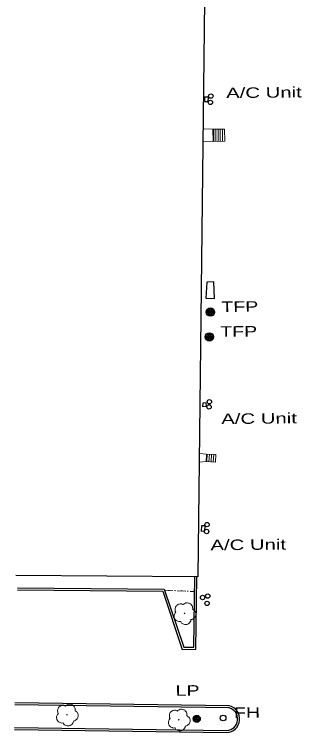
# Model space of a CAD drawing. Extents: x 2362213 to 2366494, y 6968794 to 6978110.
# Drawn here: x 2363854.7 to 2363986.4, y 6974637.5 to 6974966.6 of the extents above; entities that cross this region are included whole.
import ezdxf

# ---------------------------------------------------------------- set-up
doc = ezdxf.new("R2010")
doc.units = 0
doc.header["$LTSCALE"] = 1.9
doc.linetypes.add('DOTTED', pattern=[1.5, 0.3, -1.2])
for name, color, linetype, lineweight in [('11', 7, 'Continuous', 25), ('13', 7, 'Continuous', 13), ('15', 7, 'Continuous', 13), ('16', 7, 'Continuous', 13), ('2', 7, 'Continuous', 25), ('20', 7, 'Continuous', 25), ('23', 7, 'Continuous', 25), ('29', 7, 'Continuous', 13)]:
    doc.layers.add(name, color=color, linetype=linetype, lineweight=lineweight)

msp = doc.modelspace()

# ---------------------------------------------------------------- linework, layer by layer
at = {"layer": '11'}
msp.add_lwpolyline([(2363859.195, 6975159.148), (2363944.003, 6975157.727), (2363938.825, 6974708.955), (2363855.325, 6974709.56)], dxfattribs=at)
at = {"layer": '13', "linetype": 'DOTTED'}
msp.add_line((2363937.25, 6974702.15), (2363923.524, 6974702.779), dxfattribs=at)
at = {"layer": '13'}
for p, q in [((2363927.256, 6974702.605), (2363923.524, 6974702.779)), ((2363933.249, 6974702.332), (2363929.257, 6974702.514)), ((2363937.25, 6974702.15), (2363935.249, 6974702.241))]:
    msp.add_line(p, q, dxfattribs=at)
at = {"layer": '15'}
for p, q in [((2363945.713, 6974914.041), (2363941.191, 6974914.098)), ((2363945.757, 6974908.43), (2363941.127, 6974908.206)), ((2363942.81, 6974765.166), (2363939.478, 6974765.344)), ((2363942.593, 6974761.674), (2363939.425, 6974761.424))]:
    msp.add_line(p, q, dxfattribs=at)
at = {"layer": '16'}
for p, q in [((2363951.033, 6974914.082), (2363945.713, 6974914.041)), ((2363945.757, 6974908.43), (2363945.713, 6974914.041)), ((2363946.077, 6974908.433), (2363946.033, 6974914.044)), ((2363947.077, 6974908.443), (2363947.033, 6974914.054)), ((2363948.076, 6974908.452), (2363948.033, 6974914.063)), ((2363949.077, 6974908.452), (2363949.033, 6974914.063)), ((2363950.076, 6974908.461), (2363950.033, 6974914.072)), ((2363951.076, 6974908.471), (2363951.033, 6974914.082)), ((2363951.076, 6974908.471), (2363945.757, 6974908.43)), ((2363942.81, 6974765.166), (2363942.593, 6974761.674)), ((2363947.073, 6974764.906), (2363942.81, 6974765.166)), ((2363943.08, 6974765.158), (2363942.863, 6974761.667)), ((2363944.081, 6974765.088), (2363943.864, 6974761.596)), ((2363945.082, 6974765.027), (2363944.865, 6974761.536)), ((2363946.073, 6974764.967), (2363945.856, 6974761.475)), ((2363947.073, 6974764.906), (2363946.857, 6974761.415)), ((2363946.857, 6974761.415), (2363942.593, 6974761.674))]:
    msp.add_line(p, q, dxfattribs=at)
at = {"layer": '2'}
for p, q in [((2363953.179, 6974649.849), (2363854.941, 6974651.194)), ((2363953.168, 6974648.889), (2363854.93, 6974650.234)), ((2363854.668, 6974638.901), (2363952.017, 6974637.507)), ((2363854.679, 6974639.861), (2363952.028, 6974638.468))]:
    msp.add_line(p, q, dxfattribs=at)
for points in [[(2363856.119, 6974702.927), (2363922.658, 6974702.341), (2363931.663, 6974675.615), (2363937.851, 6974675.804), (2363938.305, 6974708.96)], [(2363856.13, 6974703.887), (2363923.349, 6974703.297), (2363932.344, 6974676.592), (2363936.902, 6974676.735), (2363937.346, 6974708.971)]]:
    msp.add_lwpolyline(points, dxfattribs=at)
for radius in [5.304, 6.264]:
    msp.add_arc((2363951.696, 6974643.763), radius, 272.93178, 76.30615, dxfattribs=at)
at = {"layer": '20'}
for centre, radius in [((2363944.541, 6974830.196), 1.9), ((2363944.541, 6974830.196), 1.442), ((2363944.541, 6974830.196), 0.973), ((2363944.541, 6974830.196), 0.539), ((2363944.541, 6974830.196), 0.192), ((2363944.029, 6974818.83), 1.9), ((2363944.029, 6974818.83), 1.442), ((2363944.029, 6974818.83), 0.973), ((2363944.029, 6974818.83), 0.539), ((2363944.029, 6974818.83), 0.192), ((2363938.296, 6974643.827), 1.6), ((2363938.296, 6974643.827), 1.3), ((2363938.296, 6974643.827), 1), ((2363938.296, 6974643.827), 0.539), ((2363950.373, 6974644.212), 1.3), ((2363938.296, 6974643.827), 0.192)]:
    msp.add_circle(centre, radius, dxfattribs=at)
at = {"layer": '23'}
for points in [[(2363943.692, 6974928.701), (2363941.893, 6974928.604), (2363941.792, 6974926.684), (2363943.562, 6974926.611)], [(2363946.08, 6974844.011), (2363942.839, 6974843.96), (2363942.49, 6974836.526), (2363946.432, 6974836.463)], [(2363942.627, 6974788.585), (2363940.997, 6974788.529), (2363940.982, 6974786.96), (2363942.721, 6974787.027)], [(2363942.063, 6974732.257), (2363940.432, 6974732.301), (2363940.266, 6974729.82), (2363942.005, 6974729.926)]]:
    msp.add_lwpolyline(points, close=True, dxfattribs=at)
for centre in [(2363944.556, 6974926.27), (2363944.729, 6974929.162), (2363944.072, 6974789.129), (2363943.945, 6974786.758)]:
    msp.add_circle(centre, 1, dxfattribs=at)
at = {"layer": '29', "lineweight": 25}
for centre in [(2363942.998, 6974732.836), (2363942.778, 6974729.664), (2363940.956, 6974699.425), (2363943.31, 6974700.058), (2363943.022, 6974696.745)]:
    msp.add_circle(centre, 1, dxfattribs=at)
at = {"layer": '29'}
for centre in [(2363932.675, 6974692.126), (2363878.785, 6974645.681), (2363930.049, 6974643.389)]:
    msp.add_circle(centre, 0.1, dxfattribs=at)
for points in [[(2363928.71, 6974692.699), (2363928.73, 6974692.709), (2363928.649, 6974692.778), (2363928.413, 6974693.406), (2363928.451, 6974694.686), (2363929.339, 6974695.984), (2363930.644, 6974696.467), (2363931.766, 6974696.277), (2363931.997, 6974696.149), (2363932.067, 6974696.15), (2363932.117, 6974696.191), (2363932.464, 6974696.484), (2363933.33, 6974696.932), (2363934.541, 6974696.864), (2363935.656, 6974696.274), (2363936.39, 6974694.851), (2363936.398, 6974693.992)], [(2363936.388, 6974694.012), (2363937.528, 6974692.953), (2363937.813, 6974691.366), (2363937.106, 6974690.039), (2363936.451, 6974689.493), (2363935.783, 6974689.276), (2363935.633, 6974689.265), (2363935.614, 6974689.155), (2363935.293, 6974688.25), (2363933.754, 6974687.086), (2363931.861, 6974687.368), (2363930.962, 6974688.309), (2363930.891, 6974688.439), (2363930.771, 6974688.417), (2363929.56, 6974688.536), (2363928.29, 6974689.535), (2363927.945, 6974691.172), (2363928.315, 6974692.195), (2363928.641, 6974692.638), (2363928.71, 6974692.689)], [(2363882.498, 6974647.566), (2363883.638, 6974646.508), (2363883.923, 6974644.92), (2363883.216, 6974643.593), (2363882.561, 6974643.046), (2363881.893, 6974642.83), (2363881.743, 6974642.819), (2363881.724, 6974642.708), (2363881.403, 6974641.805), (2363879.864, 6974640.641), (2363877.971, 6974640.923), (2363877.071, 6974641.864), (2363877, 6974641.993), (2363876.88, 6974641.972), (2363875.669, 6974642.091), (2363874.399, 6974643.089), (2363874.053, 6974644.726), (2363874.424, 6974645.75), (2363874.749, 6974646.193), (2363874.819, 6974646.244)], [(2363874.819, 6974646.254), (2363874.839, 6974646.264), (2363874.758, 6974646.333), (2363874.522, 6974646.961), (2363874.56, 6974648.24), (2363875.448, 6974649.539), (2363876.753, 6974650.021), (2363877.876, 6974649.832), (2363878.107, 6974649.704), (2363878.177, 6974649.705), (2363878.227, 6974649.745), (2363878.574, 6974650.039), (2363879.44, 6974650.487), (2363880.65, 6974650.418), (2363881.766, 6974649.829), (2363882.5, 6974648.406), (2363882.508, 6974647.547)], [(2363926.084, 6974643.961), (2363926.104, 6974643.971), (2363926.023, 6974644.04), (2363925.787, 6974644.668), (2363925.825, 6974645.949), (2363926.713, 6974647.248), (2363928.018, 6974647.73), (2363929.14, 6974647.541), (2363929.371, 6974647.413), (2363929.441, 6974647.414), (2363929.491, 6974647.454), (2363929.838, 6974647.748), (2363930.704, 6974648.195), (2363931.915, 6974648.127), (2363933.03, 6974647.538), (2363933.764, 6974646.115), (2363933.772, 6974645.255)], [(2363933.762, 6974645.275), (2363934.902, 6974644.215), (2363935.187, 6974642.627), (2363934.48, 6974641.301), (2363933.825, 6974640.754), (2363933.157, 6974640.538), (2363933.007, 6974640.527), (2363932.988, 6974640.416), (2363932.667, 6974639.513), (2363931.128, 6974638.349), (2363929.235, 6974638.631), (2363928.336, 6974639.572), (2363928.265, 6974639.701), (2363928.145, 6974639.68), (2363926.934, 6974639.799), (2363925.664, 6974640.797), (2363925.319, 6974642.433), (2363925.689, 6974643.457), (2363926.015, 6974643.9), (2363926.084, 6974643.951)]]:
    msp.add_spline(points, degree=3, dxfattribs=at)

# ---------------------------------------------------------------- texts
at = {"layer": '20', "width": 1.4}
for s, p in [('  TFP', (2363944.541, 6974830.196)), ('  TFP', (2363944.03, 6974818.83)), ('  LP', (2363923.585, 6974654.337)), ('  FH', (2363950.363, 6974644.202))]:
    msp.add_text(s, height=4.8, rotation=0.546, dxfattribs=at).set_placement(p)
at = {"layer": '23', "width": 1.45}
for p in [(2363951.778, 6974928.228), (2363949.54, 6974778.881), (2363944.581, 6974721.06)]:
    msp.add_text('A/C Unit', height=4.8, rotation=0.546, dxfattribs=at).set_placement(p)

doc.saveas('drawing.dxf')
